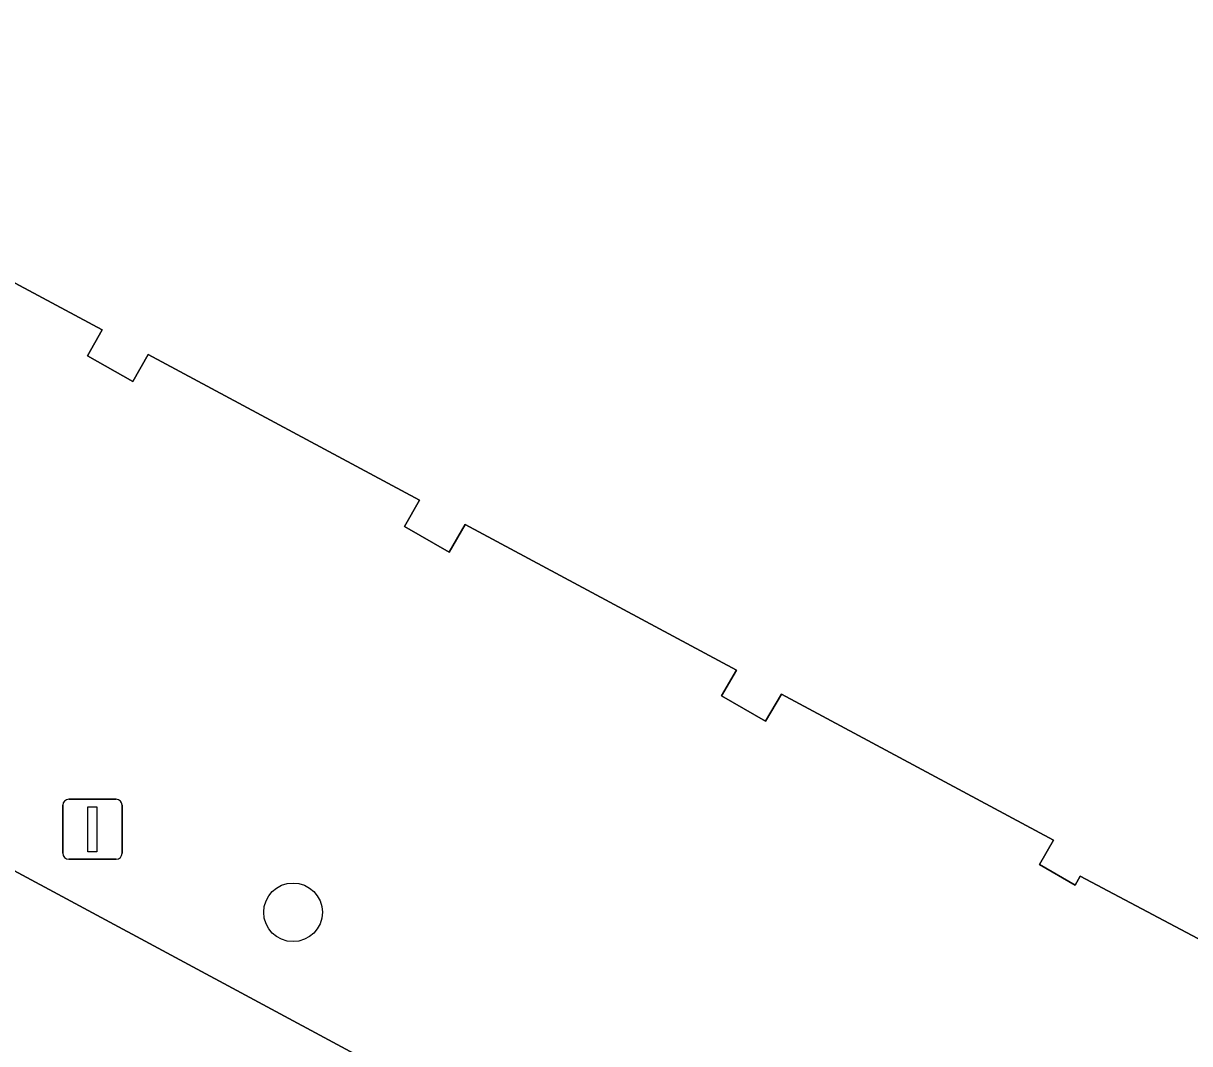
# Model space of a CAD drawing. Extents: x 159489 to 160304, y 383825 to 384531.
# Drawn here: x 159599.65 to 159619.11, y 384319.76 to 384336.79 of the extents above; entities that cross this region are included whole.
import ezdxf

# ---------------------------------------------------------------- set-up
doc = ezdxf.new("R2010")
doc.units = 0
for name, color, linetype in [('IMGEO_Boom', 7, 'Continuous'), ('IMGEO_Lichtmast', 7, 'Continuous'), ('IMGEO_Pand', 7, 'Continuous'), ('IMGEO_Rijbaan_lokaal_gesloten', 7, 'Continuous'), ('IMGEO_Voetpad_open', 7, 'Continuous')]:
    doc.layers.add(name, color=color, linetype=linetype)

msp = doc.modelspace()

# ---------------------------------------------------------------- linework, layer by layer
at = {"layer": 'IMGEO_Boom'}
msp.add_circle((159604.147, 384321.949), 0.489, dxfattribs=at)
at = {"layer": 'IMGEO_Lichtmast'}
for p, q in [((159600.405, 384323.835), (159601.195, 384323.835)), ((159601.195, 384323.835), (159600.405, 384323.835)), ((159600.305, 384322.935), (159600.305, 384323.735)), ((159600.305, 384323.735), (159600.305, 384322.935)), ((159601.295, 384323.735), (159601.295, 384322.935)), ((159601.295, 384322.935), (159601.295, 384323.735)), ((159601.195, 384322.835), (159600.405, 384322.835)), ((159600.405, 384322.835), (159601.195, 384322.835))]:
    msp.add_line(p, q, dxfattribs=at)
msp.add_lwpolyline([(159600.725, 384323.71), (159600.875, 384323.71), (159600.875, 384322.96), (159600.725, 384322.96), (159600.725, 384323.71)], dxfattribs=at)
for centre, start, end in [((159600.405, 384323.735), 90, 180), ((159600.405, 384323.735), 90, 180), ((159601.195, 384323.735), 0, 90), ((159601.195, 384323.735), 360, 90), ((159600.405, 384322.935), 180, 270), ((159600.405, 384322.935), 180, 270), ((159601.195, 384322.935), 270, 0), ((159601.195, 384322.935), 270, 0)]:
    msp.add_arc(centre, 0.1, start, end, dxfattribs=at)
at = {"layer": 'IMGEO_Pand'}
msp.add_lwpolyline([(159589.25, 384337.446), (159590.921, 384336.498), (159591.162, 384336.929), (159595.684, 384334.503), (159595.446, 384334.089), (159596.199, 384333.657), (159596.449, 384334.092), (159600.961, 384331.672), (159600.717, 384331.236), (159601.475, 384330.807), (159601.731, 384331.259), (159606.259, 384328.83), (159606.007, 384328.388), (159606.754, 384327.961), (159607.018, 384328.423), (159611.548, 384325.993), (159611.298, 384325.564), (159612.029, 384325.137), (159612.296, 384325.592), (159616.834, 384323.154), (159616.6, 384322.746), (159617.195, 384322.403), (159617.28, 384322.55), (159622.13, 384319.981)], dxfattribs=at)
at = {"layer": 'IMGEO_Rijbaan_lokaal_gesloten'}
msp.add_lwpolyline([(159660.257, 384289.932), (159577.41, 384334.529), (159578.411, 384329.953), (159580.7, 384328.729), (159648.201, 384292.407), (159658.313, 384286.981), (159698.746, 384265.2), (159711.716, 384258.252), (159772.562, 384225.477)], dxfattribs=at)
at = {"layer": 'IMGEO_Voetpad_open'}
for points in [[(159576.419, 384335.063), (159577.378, 384334.543), (159577.41, 384334.529), (159660.257, 384289.932)], [(159622.13, 384319.981), (159617.28, 384322.55), (159617.195, 384322.403), (159616.6, 384322.746), (159616.834, 384323.154), (159612.296, 384325.592), (159612.029, 384325.137), (159611.298, 384325.564), (159611.548, 384325.993), (159607.018, 384328.423), (159606.754, 384327.961), (159606.007, 384328.388), (159606.259, 384328.83), (159601.731, 384331.259), (159601.475, 384330.807), (159600.717, 384331.236), (159600.961, 384331.672), (159596.449, 384334.092)]]:
    msp.add_lwpolyline(points, dxfattribs=at)

doc.saveas('drawing.dxf')
